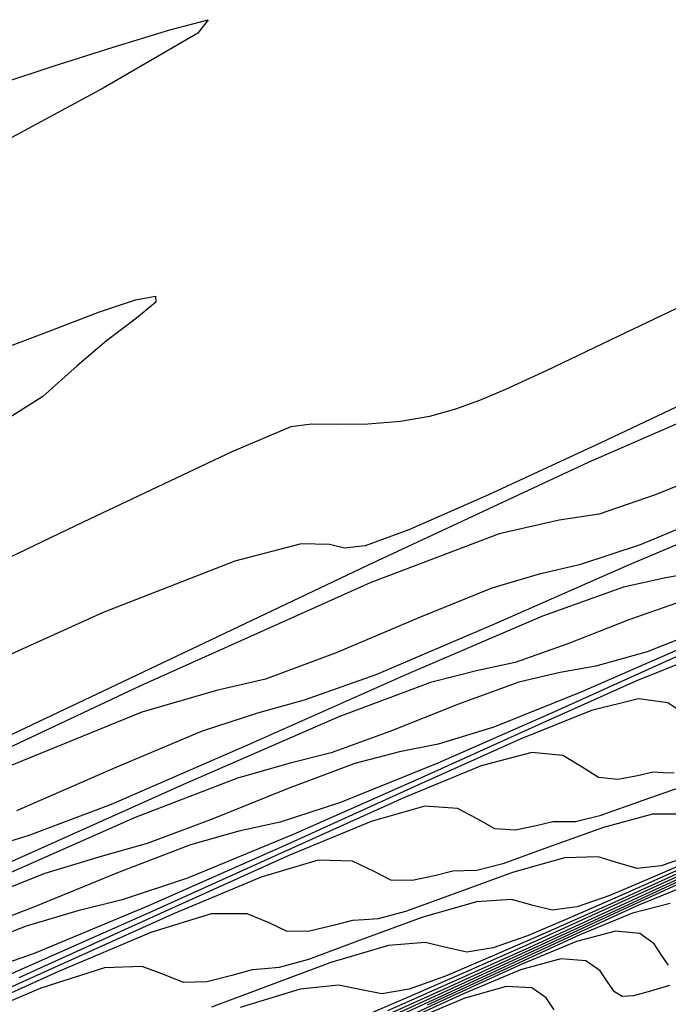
# Model space of a CAD drawing. Extents: x 3249832 to 3255657, y 13789405 to 13793316.
# Tile 569 of 656: x 3254771.07 to 3254780.51, y 13790627.9 to 13790642.22. Entities that reach past the tile are written whole.
import ezdxf

# ---------------------------------------------------------------- set-up
doc = ezdxf.new("R2010")
doc.units = 0
doc.header["$LTSCALE"] = 100
doc.header["$MEASUREMENT"] = 0
for name, color, linetype in [('GRATIO_CON', 10, 'CONTINUOUS'), ('GRATIO_ICON', 7, 'CONTINUOUS'), ('TARGETS_EAST', 7, 'CONTINUOUS')]:
    doc.layers.add(name, color=color, linetype=linetype)

# ---------------------------------------------------------------- blocks, each defined once
blk = doc.blocks.new('Gratio_032316_contours')
at = {"layer": 'GRATIO_CON', "color": 5, "linetype": 'Continuous', "flags": 128}
for points in [[(3254770.794, 13790641.292), (3254771.557, 13790641.544), (3254772.428, 13790641.821), (3254773.251, 13790642.074), (3254773.812, 13790642.22), (3254773.659, 13790642.026), (3254772.281, 13790641.226), (3254769.433, 13790639.686)], [(3254770.793, 13790637.421), (3254771.534, 13790637.702), (3254772.232, 13790637.968), (3254772.755, 13790638.144), (3254773.043, 13790638.197), (3254773.051, 13790638.11), (3254772.77, 13790637.878), (3254772.333, 13790637.549), (3254771.903, 13790637.185), (3254771.407, 13790636.739), (3254769.801, 13790635.727)]]:
    blk.add_lwpolyline(points, dxfattribs=at)
at = {"layer": 'GRATIO_CON', "color": 1, "linetype": 'Continuous', "flags": 128}
for points in [[(3254781.359, 13790638.368), (3254779.771, 13790637.61), (3254778.737, 13790637.116), (3254778.139, 13790636.841), (3254777.759, 13790636.681), (3254777.409, 13790636.554), (3254777.034, 13790636.448), (3254776.61, 13790636.375), (3254776.134, 13790636.338), (3254775.675, 13790636.33), (3254775.319, 13790636.338), (3254775.014, 13790636.298), (3254774.154, 13790635.932), (3254771.993, 13790634.909), (3254768.137, 13790633.066)], [(3254781.525, 13790637.009), (3254779.525, 13790636.064), (3254777.891, 13790635.308), (3254776.732, 13790634.799), (3254776.098, 13790634.567), (3254775.797, 13790634.532), (3254775.577, 13790634.584), (3254775.166, 13790634.594), (3254774.197, 13790634.343), (3254772.283, 13790633.595), (3254769.245, 13790632.226)], [(3254781.835, 13790636.865), (3254779.339, 13790635.779), (3254776.131, 13790634.282), (3254772.762, 13790632.681), (3254769.72, 13790631.242)], [(3254781.301, 13790635.707), (3254780.329, 13790635.311), (3254779.501, 13790635.028), (3254778.921, 13790634.94), (3254778.045, 13790634.742), (3254776.167, 13790634.029), (3254772.825, 13790632.529), (3254768.521, 13790630.505)], [(3254781.641, 13790635.01), (3254779.936, 13790634.292), (3254777.953, 13790633.418), (3254776.249, 13790632.692), (3254775.209, 13790632.321), (3254774.527, 13790632.135), (3254773.724, 13790631.869), (3254772.469, 13790631.342), (3254771.022, 13790630.713)], [(3254780.954, 13790634.19), (3254780.47, 13790634.099), (3254779.854, 13790633.964), (3254778.677, 13790633.544), (3254776.695, 13790632.694), (3254774.383, 13790631.665), (3254772.401, 13790630.804), (3254771.203, 13790630.353), (3254770.428, 13790630.114)], [(3254780.724, 13790633.765), (3254779.934, 13790633.488), (3254779.044, 13790633.142), (3254778.277, 13790632.872), (3254777.736, 13790632.751), (3254777.046, 13790632.577), (3254775.714, 13790632.078), (3254773.453, 13790631.096), (3254770.813, 13790629.911)], [(3254781.362, 13790633.485), (3254780.198, 13790633.027), (3254779.454, 13790632.815), (3254778.932, 13790632.726), (3254778.334, 13790632.582), (3254777.454, 13790632.262), (3254776.457, 13790631.868), (3254775.6, 13790631.554), (3254775.002, 13790631.403), (3254774.239, 13790631.189), (3254772.75, 13790630.613), (3254770.211, 13790629.497)], [(3254781.716, 13790633.444), (3254780.47, 13790632.885), (3254778.851, 13790632.154), (3254777.151, 13790631.407), (3254775.739, 13790630.833), (3254774.858, 13790630.549), (3254774.255, 13790630.414), (3254773.553, 13790630.216), (3254772.494, 13790629.812), (3254771.284, 13790629.318), (3254770.246, 13790628.918)], [(3254780.99, 13790632.982), (3254780.034, 13790632.599), (3254778.672, 13790631.987), (3254776.902, 13790631.187), (3254775.046, 13790630.369), (3254773.51, 13790629.735), (3254772.559, 13790629.417), (3254771.916, 13790629.258), (3254771.163, 13790629.033), (3254770.014, 13790628.586)], [(3254780.775, 13790632.1), (3254780.5, 13790632.281), (3254780.073, 13790632.343), (3254779.388, 13790632.173), (3254778.351, 13790631.753), (3254776.874, 13790631.088), (3254774.953, 13790630.219), (3254772.941, 13790629.33), (3254771.28, 13790628.638), (3254770.261, 13790628.284)], [(3254780.594, 13790631.259), (3254780.43, 13790631.267), (3254780.288, 13790631.274), (3254780.058, 13790631.223), (3254779.772, 13790631.17), (3254779.493, 13790631.196), (3254779.255, 13790631.346), (3254778.97, 13790631.515), (3254778.519, 13790631.56), (3254777.785, 13790631.365), (3254776.669, 13790630.907), (3254775.075, 13790630.189), (3254773.004, 13790629.252), (3254770.836, 13790628.291)], [(3254780.743, 13790630.666), (3254780.277, 13790630.662), (3254779.563, 13790630.47), (3254778.764, 13790630.184), (3254778.097, 13790629.943), (3254777.72, 13790629.846), (3254777.532, 13790629.84), (3254777.369, 13790629.835), (3254777.106, 13790629.769), (3254776.781, 13790629.697), (3254776.471, 13790629.704), (3254776.217, 13790629.836), (3254775.911, 13790629.982), (3254775.411, 13790629.995), (3254774.58, 13790629.749), (3254773.305, 13790629.216), (3254771.479, 13790628.392), (3254769.106, 13790627.318)], [(3254780.853, 13790630.067), (3254780.403, 13790629.914), (3254780.055, 13790629.872), (3254779.789, 13790629.949), (3254779.484, 13790630.043), (3254778.996, 13790630.026), (3254778.241, 13790629.815), (3254777.392, 13790629.507), (3254776.684, 13790629.247), (3254776.283, 13790629.139), (3254776.083, 13790629.127), (3254775.909, 13790629.116), (3254775.63, 13790629.042), (3254775.286, 13790628.961), (3254774.961, 13790628.959), (3254774.697, 13790629.081), (3254774.381, 13790629.216), (3254773.857, 13790629.212), (3254772.977, 13790628.941), (3254771.622, 13790628.37), (3254769.681, 13790627.493)], [(3254780.933, 13790630.029), (3254780.239, 13790629.726), (3254779.657, 13790629.481), (3254779.18, 13790629.316), (3254778.816, 13790629.265), (3254778.54, 13790629.335), (3254778.226, 13790629.421), (3254777.715, 13790629.39), (3254776.919, 13790629.16), (3254776.021, 13790628.83), (3254775.271, 13790628.552), (3254774.846, 13790628.432), (3254774.634, 13790628.413), (3254774.449, 13790628.397), (3254774.154, 13790628.315), (3254773.791, 13790628.225), (3254773.45, 13790628.213), (3254773.178, 13790628.326), (3254772.851, 13790628.45), (3254772.303, 13790628.429), (3254771.374, 13790628.132), (3254769.94, 13790627.524)], [(3254780.7, 13790629.871), (3254779.807, 13790629.474), (3254779.075, 13790629.154), (3254778.46, 13790628.894), (3254777.958, 13790628.718), (3254777.576, 13790628.658), (3254777.292, 13790628.721), (3254776.967, 13790628.798), (3254776.433, 13790628.755), (3254775.597, 13790628.504), (3254774.65, 13790628.154), (3254773.858, 13790627.857)], [(3254781.233, 13790630.022), (3254779.769, 13790629.357), (3254778.544, 13790628.803), (3254777.556, 13790628.364), (3254776.746, 13790628.01), (3254776.066, 13790627.722)], [(3254780.714, 13790629.749), (3254779.575, 13790629.223), (3254778.432, 13790628.701), (3254777.372, 13790628.225), (3254776.419, 13790627.803)], [(3254780.866, 13790629.783), (3254779.785, 13790629.282), (3254778.594, 13790628.733), (3254777.398, 13790628.187), (3254776.29, 13790627.688)], [(3254780.907, 13790629.761), (3254779.984, 13790629.339), (3254778.856, 13790628.816), (3254777.612, 13790628.242), (3254776.364, 13790627.673)], [(3254780.533, 13790629.365), (3254779.987, 13790629.223), (3254779.22, 13790628.908), (3254778.221, 13790628.45), (3254776.997, 13790627.883)], [(3254780.51, 13790628.466), (3254780.417, 13790628.598), (3254780.299, 13790628.777), (3254780.094, 13790628.928), (3254779.738, 13790628.962), (3254779.173, 13790628.81), (3254778.377, 13790628.481), (3254777.339, 13790628.005), (3254776.068, 13790627.417)], [(3254780.523, 13790628.172), (3254780.247, 13790628.089), (3254780.002, 13790628.019), (3254779.836, 13790628.013), (3254779.725, 13790628.078), (3254779.633, 13790628.208), (3254779.515, 13790628.385), (3254779.308, 13790628.532), (3254778.942, 13790628.559), (3254778.358, 13790628.397), (3254777.534, 13790628.055), (3254776.457, 13790627.561)], [(3254778.848, 13790627.818), (3254778.731, 13790627.993), (3254778.522, 13790628.136), (3254778.147, 13790628.157), (3254777.544, 13790627.985), (3254776.69, 13790627.628)]]:
    blk.add_lwpolyline(points, dxfattribs=at)
at = {"layer": 'GRATIO_ICON', "color": 7, "linetype": 'Continuous', "flags": 128}
for points in [[(3254781.523, 13790635.172), (3254780.096, 13790634.579), (3254779.214, 13790634.289), (3254778.626, 13790634.156), (3254777.94, 13790633.952), (3254776.885, 13790633.525), (3254775.675, 13790633.012), (3254774.647, 13790632.625), (3254773.931, 13790632.46), (3254772.845, 13790632.145), (3254770.499, 13790631.193)], [(3254780.8, 13790633.121), (3254779.257, 13790632.446), (3254777.969, 13790631.93), (3254777.156, 13790631.682), (3254776.593, 13790631.57), (3254775.944, 13790631.399), (3254774.974, 13790631.037), (3254773.871, 13790630.593), (3254772.923, 13790630.236), (3254772.269, 13790630.054), (3254771.432, 13790629.801), (3254769.787, 13790629.147)], [(3254780.886, 13790631.125), (3254780.135, 13790630.861), (3254779.51, 13790630.638), (3254779.157, 13790630.552), (3254778.981, 13790630.554), (3254778.828, 13790630.554), (3254778.582, 13790630.496), (3254778.277, 13790630.433), (3254777.982, 13790630.45), (3254777.736, 13790630.591), (3254777.441, 13790630.748), (3254776.965, 13790630.778), (3254776.182, 13790630.557), (3254774.987, 13790630.062), (3254773.277, 13790629.291), (3254771.055, 13790628.285)], [(3254780.788, 13790629.864), (3254779.622, 13790629.337), (3254778.682, 13790628.919), (3254777.91, 13790628.582), (3254777.263, 13790628.308), (3254776.736, 13790628.12), (3254776.337, 13790628.051), (3254776.044, 13790628.106), (3254775.708, 13790628.175), (3254775.152, 13790628.119), (3254774.275, 13790627.849)], [(3254780.802, 13790629.635), (3254780.064, 13790629.334), (3254779.103, 13790628.894), (3254777.927, 13790628.35), (3254776.631, 13790627.752)]]:
    blk.add_lwpolyline(points, dxfattribs=at)

msp = doc.modelspace()

# ---------------------------------------------------------------- block references
at = {"layer": 'TARGETS_EAST'}
msp.add_blockref('Gratio_032316_contours', (0, 0), dxfattribs=at)

doc.saveas('drawing.dxf')
